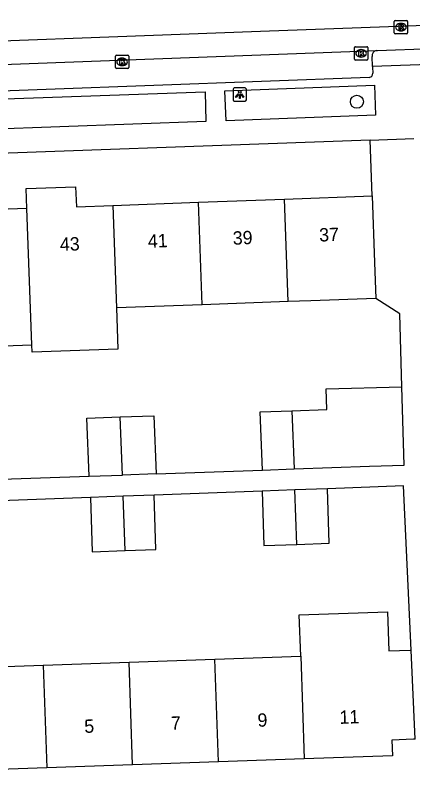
# Model space of a CAD drawing. Extents: x 160557 to 161245, y 385330 to 386505.
# Drawn here: x 160868.1 to 160898, y 386098.2 to 386154.9 of the extents above; entities that cross this region are included whole.
import ezdxf

# ---------------------------------------------------------------- set-up
doc = ezdxf.new("R2010")
doc.units = 0
for name, color, linetype in [('IMGEO_Boom', 7, 'Continuous'), ('IMGEO_Kolk', 7, 'Continuous'), ('IMGEO_Lichtpunt', 7, 'Continuous'), ('IMGEO_Pand', 7, 'Continuous'), ('IMGEO_Pand_nummerreeks', 7, 'Continuous'), ('IMGEO_Rijbaan_lokaal_gesloten', 7, 'Continuous'), ('IMGEO_Rioolput', 7, 'Continuous'), ('IMGEO_Voetpad_open', 7, 'Continuous')]:
    doc.layers.add(name, color=color, linetype=linetype)

msp = doc.modelspace()

# ---------------------------------------------------------------- linework, layer by layer
at = {"layer": 'IMGEO_Boom'}
msp.add_circle((160893.81, 386148.425), 0.489, dxfattribs=at)
at = {"layer": 'IMGEO_Kolk'}
for p, q in [((160893.625, 386151.635), (160893.625, 386152.487)), ((160893.7, 386152.561), (160894.552, 386152.561)), ((160894.113, 386152.341), (160894.138, 386152.341)), ((160894.626, 386152.487), (160894.626, 386151.635)), ((160875.676, 386150.993), (160875.676, 386151.845)), ((160875.751, 386151.919), (160876.603, 386151.919)), ((160876.677, 386151.845), (160876.677, 386150.993)), ((160894.136, 386151.781), (160894.111, 386151.781)), ((160876.164, 386151.699), (160876.189, 386151.699)), ((160894.552, 386151.561), (160893.7, 386151.561)), ((160876.603, 386150.919), (160875.751, 386150.919)), ((160876.187, 386151.139), (160876.162, 386151.139))]:
    msp.add_line(p, q, dxfattribs=at)
for points in [[(160893.625, 386151.635), (160893.625, 386152.487)], [(160893.7, 386152.561), (160894.552, 386152.561)], [(160894.626, 386152.487), (160894.626, 386151.635)], [(160875.676, 386150.993), (160875.676, 386151.845)], [(160875.751, 386151.919), (160876.603, 386151.919)], [(160876.677, 386151.845), (160876.677, 386150.993)], [(160893.946, 386152.261), (160894.069, 386152.261), (160894.069, 386152.11), (160894.199, 386152.261), (160894.363, 386152.261), (160894.217, 386152.11), (160894.37, 386151.861), (160894.218, 386151.861), (160894.133, 386152.025), (160894.069, 386151.958), (160894.069, 386151.861), (160893.946, 386151.861), (160893.946, 386152.261)], [(160875.997, 386151.619), (160876.12, 386151.619), (160876.12, 386151.468), (160876.25, 386151.619), (160876.414, 386151.619), (160876.268, 386151.468), (160876.421, 386151.219), (160876.269, 386151.219), (160876.184, 386151.383), (160876.12, 386151.316), (160876.12, 386151.219), (160875.997, 386151.219), (160875.997, 386151.619)], [(160894.552, 386151.561), (160893.7, 386151.561)], [(160876.603, 386150.919), (160875.751, 386150.919)]]:
    msp.add_lwpolyline(points, dxfattribs=at)
for centre, start, end in [((160893.702, 386152.485), 91.552, 178.448), ((160893.702, 386152.485), 91.552, 178.448), ((160894.55, 386152.485), 1.552, 88.448), ((160894.55, 386152.485), 1.552, 88.448), ((160875.753, 386151.843), 91.552, 178.448), ((160875.753, 386151.843), 91.552, 178.448), ((160876.601, 386151.843), 1.552, 88.448), ((160876.601, 386151.843), 1.552, 88.448), ((160893.702, 386151.637), 181.552, 268.448), ((160893.702, 386151.637), 181.552, 268.448), ((160894.55, 386151.637), 271.552, 358.448), ((160894.55, 386151.637), 271.552, 358.448), ((160875.753, 386150.995), 181.552, 268.448), ((160875.753, 386150.995), 181.552, 268.448), ((160876.601, 386150.995), 271.552, 358.448), ((160876.601, 386150.995), 271.552, 358.448)]:
    msp.add_arc(centre, 0.0765, start, end, dxfattribs=at)
for centre, major_axis, ratio, start_param, end_param in [((160894.112, 386152.061), (-0.387, 0.002), 0.722429, 4.712389, 7.853982), ((160894.137, 386152.061), (-0.39, 0.002), 0.717154, 1.570796, 4.712389), ((160876.163, 386151.419), (-0.387, 0.002), 0.722429, 4.712389, 7.853982), ((160876.188, 386151.419), (-0.39, 0.002), 0.717154, 1.570796, 4.712389)]:
    msp.add_ellipse(centre, major_axis=major_axis, ratio=ratio, start_param=start_param, end_param=end_param, dxfattribs=at)
at = {"layer": 'IMGEO_Lichtpunt'}
for p, q in [((160884.509, 386149.367), (160884.509, 386148.56)), ((160884.509, 386149.367), (160884.509, 386148.56)), ((160885.411, 386149.462), (160884.603, 386149.462)), ((160885.411, 386149.462), (160884.603, 386149.462)), ((160885.505, 386148.56), (160885.505, 386149.367)), ((160885.505, 386148.56), (160885.505, 386149.367)), ((160884.603, 386148.466), (160885.411, 386148.466)), ((160884.603, 386148.466), (160885.411, 386148.466))]:
    msp.add_line(p, q, dxfattribs=at)
for points in [[(160884.883, 386149.031), (160884.922, 386149.003), (160884.734, 386148.741), (160884.696, 386148.768), (160884.883, 386149.031)], [(160884.985, 386148.983), (160885.032, 386148.983), (160885.032, 386148.661), (160884.985, 386148.661), (160884.985, 386148.983)], [(160885.095, 386149.003), (160885.133, 386149.03), (160885.32, 386148.768), (160885.281, 386148.74), (160885.095, 386149.003)]]:
    msp.add_lwpolyline(points, dxfattribs=at)
msp.add_circle((160885.008, 386149.165), 0.0994, dxfattribs=at)
for centre, start, end in [((160884.603, 386149.367), 90, 180), ((160884.603, 386149.367), 90, 180), ((160885.411, 386149.367), 0, 90), ((160885.411, 386149.367), 0, 90), ((160884.603, 386148.56), 180, 270), ((160884.603, 386148.56), 180, 270), ((160885.411, 386148.56), 270, 0), ((160885.411, 386148.56), 270, 360)]:
    msp.add_arc(centre, 0.0946, start, end, dxfattribs=at)
at = {"layer": 'IMGEO_Pand'}
for points in [[(160869.024, 386140.417), (160868.979, 386141.918), (160872.686, 386142.052), (160872.74, 386140.552), (160875.47, 386140.651)], [(160881.915, 386140.885), (160888.361, 386141.119)], [(160888.361, 386141.119), (160894.945, 386141.358)], [(160888.64, 386133.43), (160888.361, 386141.119)], [(160894.945, 386141.358), (160895.126, 386136.362), (160895.224, 386133.669)], [(160869.024, 386140.417), (160862.627, 386140.185)], [(160869.393, 386130.181), (160869.024, 386140.417)], [(160875.47, 386140.651), (160881.915, 386140.885)], [(160875.47, 386140.651), (160875.749, 386132.962)], [(160882.194, 386133.196), (160881.915, 386140.885)], [(160895.224, 386133.669), (160890.339, 386133.492), (160888.64, 386133.43)], [(160882.194, 386133.196), (160875.749, 386132.962)], [(160888.64, 386133.43), (160882.194, 386133.196)], [(160862.905, 386132.528), (160862.998, 386129.949), (160867.995, 386130.13), (160869.393, 386130.181)], [(160875.749, 386132.962), (160875.86, 386129.868), (160869.413, 386129.633), (160869.393, 386130.181)], [(160888.932, 386125.241), (160891.554, 386125.335), (160891.507, 386126.875), (160897.189, 386127.048)], [(160889.088, 386120.873), (160894.758, 386121.077), (160897.368, 386121.17), (160897.189, 386127.048)], [(160886.717, 386120.788), (160886.538, 386125.156), (160888.932, 386125.241)], [(160888.932, 386125.241), (160889.088, 386120.873)], [(160873.709, 386120.321), (160873.529, 386124.691), (160876.041, 386124.781)], [(160876.041, 386124.781), (160878.562, 386124.871), (160878.742, 386120.502)], [(160876.197, 386120.41), (160876.041, 386124.781)], [(160886.717, 386120.788), (160889.088, 386120.873)], [(160873.709, 386120.321), (160876.197, 386120.41)], [(160878.742, 386120.502), (160876.197, 386120.41)], [(160878.592, 386118.911), (160876.253, 386118.824)], [(160876.399, 386114.75), (160878.719, 386114.833), (160878.592, 386118.911)], [(160889.144, 386119.302), (160886.7, 386119.212)], [(160886.7, 386119.212), (160886.828, 386115.123), (160889.29, 386115.211)], [(160891.599, 386119.393), (160889.144, 386119.302)], [(160889.29, 386115.211), (160889.144, 386119.302)], [(160889.29, 386115.211), (160891.727, 386115.298), (160891.599, 386119.393)], [(160876.253, 386118.824), (160873.8, 386118.733)], [(160873.8, 386118.733), (160873.927, 386114.662), (160876.399, 386114.75)], [(160876.399, 386114.75), (160876.253, 386118.824)], [(160889.589, 386106.832), (160889.479, 386109.927), (160896.102, 386110.16), (160896.205, 386107.223), (160897.814, 386107.279), (160897.881, 386107.281)], [(160898.186, 386100.609), (160897.881, 386107.281)], [(160870.25, 386106.152), (160876.697, 386106.379)], [(160876.697, 386106.379), (160883.143, 386106.605)], [(160876.968, 386098.67), (160876.697, 386106.379)], [(160883.143, 386106.605), (160889.589, 386106.832)], [(160883.414, 386098.897), (160883.143, 386106.605)], [(160889.589, 386106.832), (160889.86, 386099.124)], [(160863.804, 386105.925), (160870.25, 386106.152)], [(160870.25, 386106.152), (160870.521, 386098.444)], [(160898.186, 386100.609), (160898.063, 386100.603), (160896.441, 386100.529), (160896.482, 386099.357), (160889.86, 386099.124)], [(160889.86, 386099.124), (160883.414, 386098.897)], [(160870.521, 386098.444), (160864.075, 386098.217)], [(160876.968, 386098.67), (160870.521, 386098.444)], [(160883.414, 386098.897), (160876.968, 386098.67)]]:
    msp.add_lwpolyline(points, dxfattribs=at)
at = {"layer": 'IMGEO_Rijbaan_lokaal_gesloten'}
for points in [[(161019.987, 386158.535), (160930.562, 386155.29), (160886.579, 386153.705), (160855.734, 386152.543)], [(160895.292, 386152.266), (160895.368, 386152.269), (160899.431, 386152.426)], [(160855.809, 386150.8), (160895.292, 386152.266)]]:
    msp.add_lwpolyline(points, dxfattribs=at)
at = {"layer": 'IMGEO_Rioolput'}
for p, q in [((160896.619, 386153.605), (160896.619, 386154.457)), ((160896.694, 386154.531), (160897.546, 386154.531)), ((160897.107, 386154.311), (160897.132, 386154.311)), ((160897.62, 386154.457), (160897.62, 386153.605)), ((160897.546, 386153.531), (160896.694, 386153.531)), ((160897.13, 386153.751), (160897.105, 386153.751))]:
    msp.add_line(p, q, dxfattribs=at)
for points in [[(160896.619, 386153.605), (160896.619, 386154.457)], [(160896.694, 386154.531), (160897.546, 386154.531)], [(160897.208, 386154.229), (160896.956, 386154.231), (160896.956, 386153.831)], [(160897.134, 386154.15), (160897.08, 386154.15), (160897.08, 386154.069)], [(160897.08, 386154.069), (160897.132, 386154.069)], [(160897.62, 386154.457), (160897.62, 386153.605)], [(160897.546, 386153.531), (160896.694, 386153.531)], [(160896.956, 386153.831), (160897.08, 386153.831), (160897.08, 386153.993), (160897.091, 386153.993)], [(160897.138, 386153.964), (160897.209, 386153.831), (160897.349, 386153.831), (160897.284, 386153.957)]]:
    msp.add_lwpolyline(points, dxfattribs=at)
for centre, radius, start, end in [((160896.696, 386154.455), 0.0765, 91.552, 178.448), ((160896.696, 386154.455), 0.0765, 91.552, 178.448), ((160897.116, 386154.258), 0.19, 274.7715, 282.9687), ((160897.14, 386154.054), 0.0964, 77.0061, 93.1865), ((160897.154, 386154.111), 0.0378, 276.6634, 79.6772), ((160897.207, 386154.119), 0.109, 350.3612, 89.416), ((160897.205, 386154.119), 0.112, 277.5842, 350.9817), ((160897.544, 386154.455), 0.0765, 1.552, 88.448), ((160897.544, 386154.455), 0.0765, 1.552, 88.448), ((160896.696, 386153.607), 0.0765, 181.552, 268.448), ((160896.696, 386153.607), 0.0765, 181.552, 268.448), ((160897.09, 386153.94), 0.0533, 26.0293, 88.6989), ((160897.189, 386153.904), 0.108, 29.5134, 73.7905), ((160897.544, 386153.607), 0.0765, 271.552, 358.448), ((160897.544, 386153.607), 0.0765, 271.552, 358.448)]:
    msp.add_arc(centre, radius, start, end, dxfattribs=at)
for centre, major_axis, ratio, start_param, end_param in [((160897.106, 386154.031), (-0.387, 0.002), 0.722429, 4.712389, 7.853982), ((160897.131, 386154.031), (-0.39, 0.002), 0.717154, 1.570796, 4.712389)]:
    msp.add_ellipse(centre, major_axis=major_axis, ratio=ratio, start_param=start_param, end_param=end_param, dxfattribs=at)
at = {"layer": 'IMGEO_Voetpad_open'}
for points in [[(160894.978, 386151.067), (160894.945, 386151.823)], [(160899.905, 386151.25), (160894.978, 386151.067)], [(160894.978, 386151.067), (160894.98, 386151.025), (160895, 386150.565)], [(160894.735, 386150.26), (160854.268, 386148.757)], [(160883.985, 386146.987), (160883.883, 386149.255), (160895.128, 386149.664), (160895.211, 386147.429), (160883.985, 386146.987)], [(160882.464, 386146.944), (160865.987, 386146.341), (160865.903, 386148.598), (160882.403, 386149.179), (160882.464, 386146.944)], [(160894.793, 386145.542), (160859.966, 386144.293), (160855.735, 386144.169)], [(160894.793, 386145.542), (160898.082, 386145.66)], [(160894.945, 386141.358), (160894.793, 386145.542)], [(160897.189, 386127.048), (160897.022, 386132.524), (160895.224, 386133.669)], [(160878.742, 386120.502), (160886.717, 386120.788)], [(160853.806, 386119.514), (160865.645, 386119.916), (160865.64, 386120.051), (160873.709, 386120.321)], [(160897.881, 386107.281), (160897.318, 386119.605), (160891.599, 386119.393)], [(160886.7, 386119.212), (160878.592, 386118.911)], [(160873.8, 386118.733), (160865.674, 386118.431)]]:
    msp.add_lwpolyline(points, dxfattribs=at)
for centre, radius, start, end in [((160895.344, 386151.868), 0.402, 97.458, 186.3991), ((160894.713, 386150.547), 0.288, 274.4691, 3.5593)]:
    msp.add_arc(centre, radius, start, end, dxfattribs=at)

# ---------------------------------------------------------------- texts
at = {"layer": 'IMGEO_Pand_nummerreeks'}
for s, rotation, p in [('39', 2.0792, (160884.501, 386137.697)), ('37', 2.0792, (160890.993, 386137.933)), ('43', 2.0792, (160871.519, 386137.226)), ('41', 2.0792, (160878.123, 386137.466)), ('9', 2.0149, (160886.361, 386101.522)), ('11', 2.0149, (160892.52, 386101.739)), ('5', 2.0149, (160873.352, 386101.064)), ('7', 2.0149, (160879.857, 386101.293))]:
    msp.add_text(s, height=1, rotation=rotation, dxfattribs=at).set_placement(p)

doc.saveas('drawing.dxf')
